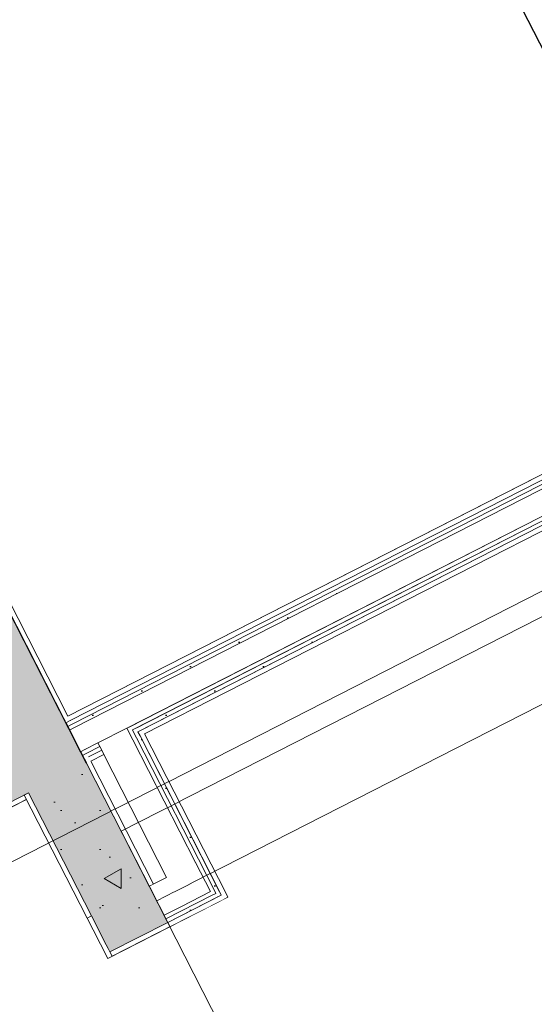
# Model space of a CAD drawing. Header units: metres. Extents: x 538891 to 1080079, y 6588829 to 13178720.
# Tile 700 of 1056: x 539912.47 to 539914.06, y 6589204.29 to 6589207.32. Entities that reach past the tile are written whole.
import ezdxf

# ---------------------------------------------------------------- set-up
doc = ezdxf.new("R2010")
doc.units = ezdxf.units.M
doc.header["$LTSCALE"] = 0.4
doc.header["$PDMODE"] = 1
doc.header["$PDSIZE"] = -2
for name, pattern in [('DASHED', [52.916667, 26.458333, -26.458333]), ('Hidden Line', [48.902778, 35.277778, -13.625]), ('openingline', [100, 62.5, -37.5]), ('Triple Dashed', [92.604163, 66.145831, -26.458332])]:
    doc.linetypes.add(name, pattern=pattern)
doc.layers.add('AR', color=7, linetype='Continuous')
pattern_1 = [(90, (0, 0), (-0.6235383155, 0), [0.060000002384, -0.30000001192]), (90, (-0.3118, 0.18), (-0.6235383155, 0), [0.060000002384, -0.30000001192]), (150, (0, 0), (0.31176915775, 0.54000002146), [0.060000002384, -0.30000001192]), (150, (2e-17, 0.36), (0.31176915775, 0.54000002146), [0.060000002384, -0.30000001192]), (-150, (4e-18, 0.06), (-0.31176915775, 0.54000002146), [0.060000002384, -0.30000001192]), (-150, (3e-17, 0.42), (-0.31176915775, 0.54000002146), [0.060000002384, -0.30000001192]), (90, (-0.06, 4e-18), (-0.1200000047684, 0), [1e-05, -0.299990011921]), (90, (-0.06, 0.12001), (-0.1200000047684, 0), [1e-05, -0.299990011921]), (135, (-0.06, 0.06), (0.0848528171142, 0.0848528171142), [1e-05, -0.239990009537]), (135, (-0.12365, 0.12365), (0.0848528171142, 0.0848528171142), [1e-05, -0.239990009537])]
pattern_2 = [(0, (0, 0), (0, 0.075), [1e-05, -0.07499])]

msp = doc.modelspace()

# ---------------------------------------------------------------- hatches: boundary and pattern name
at = {"layer": 'AR', "linetype": 'Continuous', "lineweight": 9, "true_color": 0x6a6a6a}
h = msp.add_hatch(dxfattribs=at)
h.set_pattern_fill('STRUCTURAL_CONCRETE_0001', color=251, style=0, pattern_type=2)
h.set_pattern_definition(pattern_1)
h.paths.add_polyline_path([(539912.8734, 6589204.6484), (539912.6953, 6589204.5575), (539912.7407, 6589204.4685), (539912.9189, 6589204.5594)])
h = msp.add_hatch(dxfattribs=at)
h.set_pattern_fill('STRUCTURAL_CONCRETE_0001', color=251, style=0, pattern_type=2)
h.set_pattern_definition(pattern_1)
h.paths.add_polyline_path([(539912.9189, 6589204.5594), (539912.7407, 6589204.4685), (539912.7464, 6589204.4573), (539912.9245, 6589204.5482)])
h = msp.add_hatch(dxfattribs=at)
h.set_pattern_fill('STRUCTURAL_CONCRETE_0001', color=251, style=0, pattern_type=2)
h.set_pattern_definition(pattern_1)
h.paths.add_polyline_path([(539912.9245, 6589204.5482), (539912.7464, 6589204.4573), (539912.7521, 6589204.4462), (539912.9302, 6589204.5371)])
h = msp.add_hatch(dxfattribs=at)
h.set_pattern_fill('STRUCTURAL_CONCRETE_0001', color=251, style=0, pattern_type=2)
h.set_pattern_definition(pattern_1)
h.paths.add_polyline_path([(539912.9302, 6589204.5371), (539912.7521, 6589204.4462), (539912.7589, 6589204.4328), (539912.937, 6589204.5237)])

# ---------------------------------------------------------------- linework, layer by layer
at = {"layer": 'AR', "color": 7, "linetype": 'Continuous', "lineweight": 9}
for p, q in [((539912.9245, 6589204.5482), (539912.9189, 6589204.5594)), ((539912.9302, 6589204.5371), (539912.9245, 6589204.5482)), ((539912.937, 6589204.5237), (539912.9302, 6589204.5371)), ((539912.7589, 6589204.4328), (539912.937, 6589204.5237)), ((539912.7407, 6589204.4685), (539912.7464, 6589204.4573)), ((539912.7464, 6589204.4573), (539912.7521, 6589204.4462)), ((539912.7521, 6589204.4462), (539912.7589, 6589204.4328))]:
    msp.add_line(p, q, dxfattribs=at)
at = {"layer": 'AR', "color": 9, "linetype": 'Continuous', "lineweight": 9, "true_color": 0xc9c5ab, "flags": 128}
for points in [[(539917.6844, 6589206.9468), (539914.9411, 6589205.5466), (539914.7184, 6589205.433), (539914.4616, 6589205.9362), (539912.8583, 6589205.1179), (539913.1152, 6589204.6147), (539912.7455, 6589204.426), (539912.4955, 6589204.9159), (539910.1797, 6589203.7339), (539910.4297, 6589203.244), (539909.2718, 6589202.653), (539903.6347, 6589213.6976), (539903.9019, 6589213.834), (539904.1519, 6589213.3441), (539907.1803, 6589214.8898), (539906.9302, 6589215.3797), (539909.6914, 6589216.7889), (539909.7005, 6589216.7711), (539912.0564, 6589217.9736)], [(539912.0564, 6589217.9736), (539909.313, 6589216.5734), (539909.4085, 6589216.3863), (539907.4178, 6589215.3703), (539912.6231, 6589205.1719), (539914.4267, 6589206.0924), (539914.6836, 6589205.5892), (539914.8706, 6589205.6847), (539914.932, 6589205.5644), (539917.6753, 6589206.9646)]]:
    msp.add_lwpolyline(points, dxfattribs=at)
at = {"layer": 'AR', "color": 7, "linetype": 'Continuous', "lineweight": 9, "flags": 128}
for points in [[(539917.6844, 6589206.9468), (539914.9411, 6589205.5466), (539914.7184, 6589205.433), (539914.4616, 6589205.9362), (539912.8583, 6589205.1179), (539913.1152, 6589204.6147), (539912.7455, 6589204.426), (539912.4955, 6589204.9159), (539910.1797, 6589203.7339), (539910.4297, 6589203.244), (539909.2718, 6589202.653), (539903.6347, 6589213.6976), (539903.9019, 6589213.834), (539904.1519, 6589213.3441), (539907.1803, 6589214.8898), (539906.9302, 6589215.3797), (539909.6914, 6589216.7889), (539909.7005, 6589216.7711), (539912.0564, 6589217.9736)], [(539912.0564, 6589217.9736), (539909.313, 6589216.5734), (539909.4085, 6589216.3863), (539907.4178, 6589215.3703), (539912.6231, 6589205.1719), (539914.4267, 6589206.0924), (539914.6836, 6589205.5892), (539914.8706, 6589205.6847), (539914.932, 6589205.5644), (539917.6753, 6589206.9646)]]:
    msp.add_lwpolyline(points, dxfattribs=at)
at = {"layer": 'AR', "color": 7, "linetype": 'Continuous', "lineweight": 5}
for p in [(539912.9302, 6589204.5371), (539912.7521, 6589204.4462)]:
    msp.add_point(p, dxfattribs=at)
at = {"layer": 'AR', "color": 252, "linetype": 'Continuous', "true_color": 0x848484}
for points in [[(539912.8734, 6589204.6484), (539912.6953, 6589204.5575), (539912.9189, 6589204.5594), (539912.7407, 6589204.4685)], [(539912.9189, 6589204.5594), (539912.7407, 6589204.4685), (539912.9245, 6589204.5482), (539912.7464, 6589204.4573)], [(539912.9245, 6589204.5482), (539912.7464, 6589204.4573), (539912.9302, 6589204.5371), (539912.7521, 6589204.4462)], [(539912.9302, 6589204.5371), (539912.7521, 6589204.4462), (539912.937, 6589204.5237), (539912.7589, 6589204.4328)]]:
    msp.add_solid(points, dxfattribs=at)

# ---------------------------------------------------------------- next in the draw order: wipeouts: each hides what was drawn before it
at = {"color": 255, "linetype": 'Continuous', "lineweight": 5}
for points in [[(539912.6097, 6589205.165), (539912.6165, 6589205.1517), (539912.6299, 6589205.1585), (539912.6231, 6589205.1719)], [(539912.8515, 6589205.1313), (539912.8381, 6589205.1244), (539912.845, 6589205.1111), (539912.8583, 6589205.1179)], [(539912.6734, 6589205.0403), (539912.6802, 6589205.027), (539912.6935, 6589205.0338), (539912.6867, 6589205.0472)], [(539910.7319, 6589204.0158), (539912.5089, 6589204.9227), (539912.502, 6589204.9361), (539910.7251, 6589204.0291)], [(539913.095, 6589204.6212), (539913.1152, 6589204.6147), (539913.1084, 6589204.628)]]:
    msp.add_wipeout(points, dxfattribs=at).dxf.layer = 'AR'

# ---------------------------------------------------------------- next in the draw order: hatches: boundary and pattern name
at = {"layer": 'AR', "linetype": 'Continuous', "lineweight": 9, "true_color": 0x6a6a6a}
h = msp.add_hatch(dxfattribs=at)
h.set_pattern_fill('STRUCTURAL_CONCRETE_0001', color=251, style=0, pattern_type=2)
h.set_pattern_definition(pattern_1)
h.paths.add_polyline_path([(539912.4111, 6589205.1142), (539910.6342, 6589204.2073), (539910.7251, 6589204.0291), (539912.502, 6589204.9361)])

# ---------------------------------------------------------------- next in the draw order: linework, layer by layer
at = {"layer": 'AR', "color": 152, "linetype": 'openingline', "lineweight": 25, "true_color": 0x295bde}
msp.add_line((539912.6222, 6589205.1405), (539912.6279, 6589205.1294), dxfattribs=at)
at = {"layer": 'AR', "color": 7, "linetype": 'Continuous', "lineweight": 9}
for p, q in [((539910.7251, 6589204.0291), (539912.502, 6589204.9361)), ((539910.7251, 6589204.0291), (539912.502, 6589204.9361)), ((539910.7319, 6589204.0158), (539912.5089, 6589204.9227)), ((539912.5089, 6589204.9227), (539912.502, 6589204.9361))]:
    msp.add_line(p, q, dxfattribs=at)
at = {"layer": 'AR', "color": 252, "linetype": 'Continuous', "true_color": 0x848484}
msp.add_solid([(539912.4111, 6589205.1142), (539910.6342, 6589204.2073), (539912.502, 6589204.9361), (539910.7251, 6589204.0291)], dxfattribs=at)

# ---------------------------------------------------------------- next in the draw order: wipeouts: each hides what was drawn before it
at = {"color": 255, "linetype": 'Continuous', "lineweight": 5}
for points in [[(539912.6231, 6589205.1719), (539908.5248, 6589213.2014), (539908.5114, 6589213.1946), (539912.6097, 6589205.165)], [(539914.4547, 6589205.9496), (539912.8515, 6589205.1313), (539912.8583, 6589205.1179), (539914.4616, 6589205.9362)], [(539912.6677, 6589205.0515), (539912.6734, 6589205.0403), (539912.6867, 6589205.0472), (539912.681, 6589205.0583)], [(539913.0782, 6589204.6267), (539913.095, 6589204.6212), (539913.0893, 6589204.6323)]]:
    msp.add_wipeout(points, dxfattribs=at).dxf.layer = 'AR'

# ---------------------------------------------------------------- next in the draw order: hatches: boundary and pattern name
at = {"layer": 'AR', "linetype": 'Continuous', "lineweight": 9, "true_color": 0x6a6a6a}
h = msp.add_hatch(dxfattribs=at)
h.set_pattern_fill('STRUCTURAL_CONCRETE_0001', color=251, style=0, pattern_type=2)
h.set_pattern_definition(pattern_1)
h.paths.add_polyline_path([(539912.6802, 6589205.027), (539908.5114, 6589213.1946), (539908.3333, 6589213.1037), (539912.502, 6589204.9361)])
at = {"layer": 'AR', "linetype": 'Continuous', "lineweight": 25, "true_color": 0x848484}
h = msp.add_hatch(dxfattribs=at)
h.set_pattern_fill('GYPSUM_0001', color=252, style=0, pattern_type=2)
h.set_pattern_definition(pattern_2)
h.paths.add_polyline_path([(539913.0782, 6589204.6267), (539913.095, 6589204.6212), (539913.0893, 6589204.6323)])

# ---------------------------------------------------------------- next in the draw order: linework, layer by layer
at = {"layer": 'AR', "color": 7, "linetype": 'Continuous', "lineweight": 9}
for p, q in [((539912.6165, 6589205.1517), (539908.5114, 6589213.1946)), ((539912.6231, 6589205.1719), (539908.5248, 6589213.2014)), ((539912.6734, 6589205.0403), (539912.6677, 6589205.0515)), ((539912.6802, 6589205.027), (539912.6734, 6589205.0403))]:
    msp.add_line(p, q, dxfattribs=at)
at = {"layer": 'AR', "color": 152, "linetype": 'openingline', "lineweight": 25, "true_color": 0x295bde}
for p, q in [((539912.6802, 6589205.027), (539908.5114, 6589213.1946)), ((539912.6165, 6589205.1517), (539912.6222, 6589205.1405)), ((539912.6279, 6589205.1294), (539912.662, 6589205.0626)), ((539912.662, 6589205.0626), (539912.6677, 6589205.0515))]:
    msp.add_line(p, q, dxfattribs=at)
at = {"layer": 'AR', "color": 7, "linetype": 'Continuous', "lineweight": 5}
msp.add_point((539912.6165, 6589205.1517), dxfattribs=at)
at = {"layer": 'AR', "color": 252, "linetype": 'Continuous', "true_color": 0x848484}
msp.add_solid([(539912.6802, 6589205.027), (539908.5114, 6589213.1946), (539912.502, 6589204.9361), (539908.3333, 6589213.1037)], dxfattribs=at)

# ---------------------------------------------------------------- next in the draw order: wipeouts: each hides what was drawn before it
at = {"color": 255, "linetype": 'Continuous', "lineweight": 5}
msp.add_wipeout([(539912.8325, 6589205.1356), (539912.8213, 6589205.1299), (539912.827, 6589205.1188), (539912.8381, 6589205.1244)], dxfattribs=at).dxf.layer = 'AR'

# ---------------------------------------------------------------- next in the draw order: hatches: boundary and pattern name
at = {"layer": 'AR', "linetype": 'Continuous', "lineweight": 25, "true_color": 0x848484}
h = msp.add_hatch(dxfattribs=at)
h.set_pattern_fill('GYPSUM_0001', color=252, style=0, pattern_type=2)
h.set_pattern_definition(pattern_2)
h.paths.add_polyline_path([(539912.8325, 6589205.1356), (539912.8213, 6589205.1299), (539912.827, 6589205.1188), (539912.8381, 6589205.1244)])

# ---------------------------------------------------------------- next in the draw order: wipeouts: each hides what was drawn before it
at = {"color": 255, "linetype": 'Continuous', "lineweight": 5}
for points in [[(539912.662, 6589205.0626), (539912.6677, 6589205.0515), (539912.681, 6589205.0583), (539912.6754, 6589205.0694)], [(539912.8867, 6589204.6553), (539912.6935, 6589205.0338), (539912.6802, 6589205.027), (539912.8734, 6589204.6484)], [(539913.0614, 6589204.6321), (539913.0782, 6589204.6267), (539913.0725, 6589204.6378)]]:
    msp.add_wipeout(points, dxfattribs=at).dxf.layer = 'AR'

# ---------------------------------------------------------------- next in the draw order: hatches: boundary and pattern name
at = {"layer": 'AR', "linetype": 'Continuous', "lineweight": 25, "true_color": 0x848484}
h = msp.add_hatch(dxfattribs=at)
h.set_pattern_fill('GYPSUM_0001', color=252, style=0, pattern_type=2)
h.set_pattern_definition(pattern_2)
h.paths.add_polyline_path([(539912.662, 6589205.0626), (539912.6677, 6589205.0515), (539912.681, 6589205.0583), (539912.6754, 6589205.0694)])
h = msp.add_hatch(dxfattribs=at)
h.set_pattern_fill('GYPSUM_0001', color=252, style=0, pattern_type=2)
h.set_pattern_definition(pattern_2)
h.paths.add_polyline_path([(539913.0614, 6589204.6321), (539913.0782, 6589204.6267), (539913.0725, 6589204.6378)])

# ---------------------------------------------------------------- next in the draw order: linework, layer by layer
at = {"layer": 'AR', "color": 7, "linetype": 'Continuous', "lineweight": 9}
for p in [(539912.8867, 6589204.6553), (539912.9189, 6589204.5594)]:
    msp.add_line(p, (539912.8734, 6589204.6484), dxfattribs=at)

# ---------------------------------------------------------------- next in the draw order: wipeouts: each hides what was drawn before it
at = {"color": 255, "linetype": 'Continuous', "lineweight": 5}
for points in [[(539914.4624, 6589205.9675), (539912.8325, 6589205.1356), (539912.8381, 6589205.1244), (539914.4668, 6589205.9557), (539914.4674, 6589205.9578)], [(539912.4887, 6589204.9292), (539912.6819, 6589204.5507), (539912.6953, 6589204.5575), (539912.502, 6589204.9361)]]:
    msp.add_wipeout(points, dxfattribs=at).dxf.layer = 'AR'

# ---------------------------------------------------------------- next in the draw order: hatches: boundary and pattern name
at = {"layer": 'AR', "linetype": 'Continuous', "lineweight": 25, "true_color": 0x848484}
h = msp.add_hatch(dxfattribs=at)
h.set_pattern_fill('GYPSUM_0001', color=252, style=0, pattern_type=2)
h.set_pattern_definition(pattern_2)
h.paths.add_polyline_path([(539914.4624, 6589205.9675), (539912.8325, 6589205.1356), (539912.8381, 6589205.1244), (539914.4668, 6589205.9557), (539914.4674, 6589205.9578)])
at = {"layer": 'AR', "linetype": 'Continuous', "lineweight": 9, "true_color": 0x6a6a6a}
h = msp.add_hatch(dxfattribs=at)
h.set_pattern_fill('STRUCTURAL_CONCRETE_0001', color=251, style=0, pattern_type=2)
h.set_pattern_definition(pattern_1)
h.paths.add_polyline_path([(539912.8734, 6589204.6484), (539912.6802, 6589205.027), (539912.502, 6589204.9361), (539912.6953, 6589204.5575)])

# ---------------------------------------------------------------- next in the draw order: linework, layer by layer
at = {"layer": 'AR', "color": 7, "linetype": 'Continuous', "lineweight": 9}
for p, q in [((539912.8734, 6589204.6484), (539912.6802, 6589205.027)), ((539912.8734, 6589204.6484), (539912.6802, 6589205.027)), ((539912.8867, 6589204.6553), (539912.6935, 6589205.0338)), ((539912.502, 6589204.9361), (539912.4887, 6589204.9292)), ((539912.4887, 6589204.9292), (539912.6819, 6589204.5507)), ((539912.502, 6589204.9361), (539912.6953, 6589204.5575)), ((539912.502, 6589204.9361), (539912.6953, 6589204.5575)), ((539912.6953, 6589204.5575), (539912.6819, 6589204.5507)), ((539912.6953, 6589204.5575), (539912.7407, 6589204.4685))]:
    msp.add_line(p, q, dxfattribs=at)
at = {"layer": 'AR', "color": 252, "linetype": 'Continuous', "true_color": 0x848484}
msp.add_solid([(539912.8734, 6589204.6484), (539912.6802, 6589205.027), (539912.6953, 6589204.5575), (539912.502, 6589204.9361)], dxfattribs=at)

# ---------------------------------------------------------------- next in the draw order: wipeouts: each hides what was drawn before it
at = {"color": 255, "linetype": 'Continuous', "lineweight": 5}
for points in [[(539912.6279, 6589205.1294), (539912.662, 6589205.0626), (539912.6754, 6589205.0694), (539912.6413, 6589205.1362)], [(539912.9268, 6589204.6757), (539913.0614, 6589204.6321), (539913.0159, 6589204.7212)]]:
    msp.add_wipeout(points, dxfattribs=at).dxf.layer = 'AR'

# ---------------------------------------------------------------- next in the draw order: wipeouts: each hides what was drawn before it
for points in [[(539912.6222, 6589205.1405), (539912.6279, 6589205.1294), (539912.6413, 6589205.1362), (539912.6356, 6589205.1474)], [(539912.8156, 6589205.141), (539912.8045, 6589205.1354), (539912.8102, 6589205.1242), (539912.8213, 6589205.1299)], [(539912.7268, 6589205.0676), (539912.6867, 6589205.0472), (539912.6935, 6589205.0338), (539912.7336, 6589205.0543)], [(539912.9436, 6589204.5439), (539912.7521, 6589204.4462), (539912.7589, 6589204.4328), (539912.9504, 6589204.5306)]]:
    msp.add_wipeout(points, dxfattribs=at).dxf.layer = 'AR'

# ---------------------------------------------------------------- next in the draw order: hatches: boundary and pattern name
at = {"layer": 'AR', "linetype": 'Continuous', "lineweight": 25, "true_color": 0x848484}
h = msp.add_hatch(dxfattribs=at)
h.set_pattern_fill('GYPSUM_0001', color=252, style=0, pattern_type=2)
h.set_pattern_definition(pattern_2)
h.paths.add_polyline_path([(539912.6222, 6589205.1405), (539912.6279, 6589205.1294), (539912.6413, 6589205.1362), (539912.6356, 6589205.1474)])
h = msp.add_hatch(dxfattribs=at)
h.set_pattern_fill('GYPSUM_0001', color=252, style=0, pattern_type=2)
h.set_pattern_definition(pattern_2)
h.paths.add_polyline_path([(539912.8156, 6589205.141), (539912.8045, 6589205.1354), (539912.8102, 6589205.1242), (539912.8213, 6589205.1299)])

# ---------------------------------------------------------------- next in the draw order: linework, layer by layer
at = {"layer": 'AR', "color": 7, "linetype": 'Continuous', "lineweight": 9}
for p, q in [((539912.6953, 6589204.5575), (539912.7407, 6589204.4685)), ((539912.7407, 6589204.4685), (539912.6953, 6589204.5575)), ((539912.7521, 6589204.4462), (539912.9302, 6589204.5371)), ((539912.9302, 6589204.5371), (539912.7521, 6589204.4462)), ((539912.7589, 6589204.4328), (539912.9504, 6589204.5306)), ((539912.9504, 6589204.5306), (539912.9436, 6589204.5439)), ((539912.7407, 6589204.4685), (539912.7464, 6589204.4573)), ((539912.7464, 6589204.4573), (539912.7407, 6589204.4685)), ((539912.7464, 6589204.4573), (539912.7521, 6589204.4462)), ((539912.7521, 6589204.4462), (539912.7464, 6589204.4573)), ((539912.7521, 6589204.4462), (539912.7589, 6589204.4328)), ((539912.7589, 6589204.4328), (539912.7521, 6589204.4462))]:
    msp.add_line(p, q, dxfattribs=at)
at = {"layer": 'AR', "color": 7, "linetype": 'Continuous', "lineweight": 5}
for p in [(539912.9302, 6589204.5371), (539912.7521, 6589204.4462), (539912.7521, 6589204.4462)]:
    msp.add_point(p, dxfattribs=at)

# ---------------------------------------------------------------- next in the draw order: wipeouts: each hides what was drawn before it
at = {"color": 255, "linetype": 'Continuous', "lineweight": 5}
msp.add_wipeout([(539912.7211, 6589205.0788), (539912.681, 6589205.0583), (539912.6867, 6589205.0472), (539912.7268, 6589205.0676)], dxfattribs=at).dxf.layer = 'AR'

# ---------------------------------------------------------------- next in the draw order: hatches: boundary and pattern name
at = {"layer": 'AR', "linetype": 'Continuous', "lineweight": 25, "true_color": 0x848484}
h = msp.add_hatch(dxfattribs=at)
h.set_pattern_fill('GYPSUM_0001', color=252, style=0, pattern_type=2)
h.set_pattern_definition(pattern_2)
h.paths.add_polyline_path([(539912.7211, 6589205.0788), (539912.681, 6589205.0583), (539912.6867, 6589205.0472), (539912.7268, 6589205.0676)])

# ---------------------------------------------------------------- next in the draw order: wipeouts: each hides what was drawn before it
at = {"color": 255, "linetype": 'Continuous', "lineweight": 5}
for points in [[(539914.4679, 6589205.9843), (539912.8156, 6589205.141), (539912.8213, 6589205.1299), (539914.4712, 6589205.972), (539914.4722, 6589205.9758)], [(539912.6165, 6589205.1517), (539912.6222, 6589205.1405), (539912.6356, 6589205.1474), (539912.6299, 6589205.1585)], [(539913.095, 6589204.6212), (539912.9302, 6589204.5371), (539912.937, 6589204.5237), (539913.1018, 6589204.6078)]]:
    msp.add_wipeout(points, dxfattribs=at).dxf.layer = 'AR'

# ---------------------------------------------------------------- next in the draw order: hatches: boundary and pattern name
at = {"layer": 'AR', "linetype": 'Continuous', "lineweight": 25, "true_color": 0x848484}
h = msp.add_hatch(dxfattribs=at)
h.set_pattern_fill('GYPSUM_0001', color=252, style=0, pattern_type=2)
h.set_pattern_definition(pattern_2)
h.paths.add_polyline_path([(539914.4679, 6589205.9843), (539912.8156, 6589205.141), (539912.8213, 6589205.1299), (539914.4712, 6589205.972), (539914.4722, 6589205.9758)])
h = msp.add_hatch(dxfattribs=at)
h.set_pattern_fill('GYPSUM_0001', color=252, style=0, pattern_type=2)
h.set_pattern_definition(pattern_2)
h.paths.add_polyline_path([(539912.6165, 6589205.1517), (539912.6222, 6589205.1405), (539912.6356, 6589205.1474), (539912.6299, 6589205.1585)])

# ---------------------------------------------------------------- next in the draw order: wipeouts: each hides what was drawn before it
at = {"color": 255, "linetype": 'Continuous', "lineweight": 5}
for points in [[(539912.7154, 6589205.0899), (539912.6754, 6589205.0694), (539912.681, 6589205.0583), (539912.7211, 6589205.0788)], [(539913.1018, 6589204.6078), (539913.1152, 6589204.6147), (539913.095, 6589204.6212)]]:
    msp.add_wipeout(points, dxfattribs=at).dxf.layer = 'AR'

# ---------------------------------------------------------------- next in the draw order: hatches: boundary and pattern name
at = {"layer": 'AR', "linetype": 'Continuous', "lineweight": 25, "true_color": 0x848484}
h = msp.add_hatch(dxfattribs=at)
h.set_pattern_fill('GYPSUM_0001', color=252, style=0, pattern_type=2)
h.set_pattern_definition(pattern_2)
h.paths.add_polyline_path([(539912.7154, 6589205.0899), (539912.6754, 6589205.0694), (539912.681, 6589205.0583), (539912.7211, 6589205.0788)])

# ---------------------------------------------------------------- next in the draw order: linework, layer by layer
at = {"layer": 'AR', "color": 7, "linetype": 'Continuous', "lineweight": 9}
msp.add_line((539912.6935, 6589205.0338), (539912.7336, 6589205.0543), dxfattribs=at)
at = {"layer": 'AR', "color": 7, "linetype": 'Continuous', "lineweight": 5}
msp.add_point((539912.6677, 6589205.0515), dxfattribs=at)

# ---------------------------------------------------------------- next in the draw order: wipeouts: each hides what was drawn before it
at = {"color": 255, "linetype": 'Continuous', "lineweight": 5}
for points in [[(539914.5158, 6589206.1379), (539912.6231, 6589205.1719), (539912.6299, 6589205.1585), (539914.5105, 6589206.1184)], [(539913.0782, 6589204.6267), (539912.9245, 6589204.5482), (539912.9302, 6589204.5371), (539913.0839, 6589204.6155)]]:
    msp.add_wipeout(points, dxfattribs=at).dxf.layer = 'AR'

# ---------------------------------------------------------------- next in the draw order: hatches: boundary and pattern name
at = {"layer": 'AR', "linetype": 'Continuous', "lineweight": 25, "true_color": 0x848484}
h = msp.add_hatch(dxfattribs=at)
h.set_pattern_fill('GYPSUM_0001', color=252, style=0, pattern_type=2)
h.set_pattern_definition(pattern_2)
h.paths.add_polyline_path([(539913.0782, 6589204.6267), (539912.9245, 6589204.5482), (539912.9302, 6589204.5371), (539913.0839, 6589204.6155)])

# ---------------------------------------------------------------- next in the draw order: wipeouts: each hides what was drawn before it
at = {"color": 255, "linetype": 'Continuous', "lineweight": 5}
msp.add_wipeout([(539914.5105, 6589206.1184), (539912.6299, 6589205.1585), (539912.6356, 6589205.1474), (539914.5062, 6589206.1021)], dxfattribs=at).dxf.layer = 'AR'

# ---------------------------------------------------------------- next in the draw order: hatches: boundary and pattern name
at = {"layer": 'AR', "linetype": 'Continuous', "lineweight": 25, "true_color": 0x848484}
h = msp.add_hatch(dxfattribs=at)
h.set_pattern_fill('GYPSUM_0001', color=252, style=0, pattern_type=2)
h.set_pattern_definition(pattern_2)
h.paths.add_polyline_path([(539914.5105, 6589206.1184), (539912.6299, 6589205.1585), (539912.6356, 6589205.1474), (539914.5062, 6589206.1021)])

# ---------------------------------------------------------------- next in the draw order: linework, layer by layer
at = {"layer": 'AR', "color": 7, "linetype": 'Continuous', "lineweight": 5}
msp.add_point((539912.6165, 6589205.1517), dxfattribs=at)

# ---------------------------------------------------------------- next in the draw order: wipeouts: each hides what was drawn before it
at = {"color": 255, "linetype": 'Continuous', "lineweight": 5}
msp.add_wipeout([(539913.0839, 6589204.6155), (539913.095, 6589204.6212), (539913.0782, 6589204.6267)], dxfattribs=at).dxf.layer = 'AR'

# ---------------------------------------------------------------- next in the draw order: hatches: boundary and pattern name
at = {"layer": 'AR', "linetype": 'Continuous', "lineweight": 25, "true_color": 0x848484}
h = msp.add_hatch(dxfattribs=at)
h.set_pattern_fill('GYPSUM_0001', color=252, style=0, pattern_type=2)
h.set_pattern_definition(pattern_2)
h.paths.add_polyline_path([(539913.0839, 6589204.6155), (539913.095, 6589204.6212), (539913.0782, 6589204.6267)])

# ---------------------------------------------------------------- next in the draw order: linework, layer by layer
at = {"layer": 'AR', "color": 7, "linetype": 'Continuous', "lineweight": 9}
msp.add_line((539913.1152, 6589204.6147), (539913.1084, 6589204.628), dxfattribs=at)

# ---------------------------------------------------------------- next in the draw order: wipeouts: each hides what was drawn before it
at = {"color": 255, "linetype": 'Continuous', "lineweight": 5}
msp.add_wipeout([(539914.5062, 6589206.1021), (539912.6356, 6589205.1474), (539912.6413, 6589205.1362), (539914.5018, 6589206.0859)], dxfattribs=at).dxf.layer = 'AR'

# ---------------------------------------------------------------- next in the draw order: hatches: boundary and pattern name
at = {"layer": 'AR', "linetype": 'Continuous', "lineweight": 25, "true_color": 0x848484}
h = msp.add_hatch(dxfattribs=at)
h.set_pattern_fill('GYPSUM_0001', color=252, style=0, pattern_type=2)
h.set_pattern_definition(pattern_2)
h.paths.add_polyline_path([(539914.5062, 6589206.1021), (539912.6356, 6589205.1474), (539912.6413, 6589205.1362), (539914.5018, 6589206.0859)])

# ---------------------------------------------------------------- next in the draw order: linework, layer by layer
at = {"layer": 'AR', "color": 152, "linetype": 'openingline', "lineweight": 25, "true_color": 0x295bde}
msp.add_line((539912.6165, 6589205.1517), (539912.6222, 6589205.1405), dxfattribs=at)
at = {"layer": 'AR', "color": 7, "linetype": 'Continuous', "lineweight": 5}
msp.add_point((539912.6222, 6589205.1405), dxfattribs=at)

# ---------------------------------------------------------------- next in the draw order: wipeouts: each hides what was drawn before it
at = {"color": 255, "linetype": 'Continuous', "lineweight": 5}
msp.add_wipeout([(539913.0614, 6589204.6321), (539912.9189, 6589204.5594), (539912.9245, 6589204.5482), (539913.067, 6589204.621)], dxfattribs=at).dxf.layer = 'AR'

# ---------------------------------------------------------------- next in the draw order: hatches: boundary and pattern name
at = {"layer": 'AR', "linetype": 'Continuous', "lineweight": 25, "true_color": 0x848484}
h = msp.add_hatch(dxfattribs=at)
h.set_pattern_fill('GYPSUM_0001', color=252, style=0, pattern_type=2)
h.set_pattern_definition(pattern_2)
h.paths.add_polyline_path([(539913.0614, 6589204.6321), (539912.9189, 6589204.5594), (539912.9245, 6589204.5482), (539913.067, 6589204.621)])

# ---------------------------------------------------------------- next in the draw order: linework, layer by layer
at = {"layer": 'AR', "color": 7, "linetype": 'Continuous', "lineweight": 9}
msp.add_line((539912.937, 6589204.5237), (539912.9302, 6589204.5371), dxfattribs=at)
at = {"layer": 'AR', "color": 7, "linetype": 'Continuous', "lineweight": 5}
msp.add_point((539912.9302, 6589204.5371), dxfattribs=at)

# ---------------------------------------------------------------- next in the draw order: wipeouts: each hides what was drawn before it
at = {"color": 255, "linetype": 'Continuous', "lineweight": 5}
msp.add_wipeout([(539912.6754, 6589205.0694), (539914.4756, 6589205.9883), (539914.5018, 6589206.0859), (539912.6413, 6589205.1362)], dxfattribs=at).dxf.layer = 'AR'

# ---------------------------------------------------------------- next in the draw order: linework, layer by layer
at = {"layer": 'AR', "color": 8, "linetype": 'DASHED', "lineweight": 25, "true_color": 0x808080}
msp.add_line((539909.4017, 6589216.3997), (539914.8365, 6589205.7515), dxfattribs=at)
at = {"layer": 'AR', "color": 7, "linetype": 'Continuous', "lineweight": 9}
for p, q in [((539914.5158, 6589206.1379), (539912.6231, 6589205.1719)), ((539914.5105, 6589206.1184), (539912.6299, 6589205.1585)), ((539914.5105, 6589206.1184), (539912.6299, 6589205.1585)), ((539914.5062, 6589206.1021), (539912.6356, 6589205.1474)), ((539914.5018, 6589206.0859), (539912.6413, 6589205.1362)), ((539912.8045, 6589205.1354), (539914.4756, 6589205.9883)), ((539912.8213, 6589205.1299), (539914.4712, 6589205.972)), ((539912.8381, 6589205.1244), (539914.4668, 6589205.9557)), ((539912.8381, 6589205.1244), (539914.4668, 6589205.9557)), ((539912.8583, 6589205.1179), (539914.4616, 6589205.9362)), ((539912.6299, 6589205.1585), (539912.6165, 6589205.1517)), ((539912.6356, 6589205.1474), (539912.6222, 6589205.1405)), ((539912.6413, 6589205.1362), (539912.6279, 6589205.1294)), ((539912.8045, 6589205.1354), (539912.7154, 6589205.0899)), ((539912.8102, 6589205.1242), (539912.8045, 6589205.1354)), ((539912.827, 6589205.1188), (539912.8213, 6589205.1299)), ((539912.6754, 6589205.0694), (539912.7154, 6589205.0899)), ((539912.681, 6589205.0583), (539912.7211, 6589205.0788)), ((539912.7154, 6589205.0899), (539912.7211, 6589205.0788)), ((539912.7211, 6589205.0788), (539912.7268, 6589205.0676)), ((539912.662, 6589205.0626), (539912.6754, 6589205.0694)), ((539912.6677, 6589205.0515), (539912.681, 6589205.0583)), ((539912.6867, 6589205.0472), (539912.7268, 6589205.0676)), ((539912.6867, 6589205.0472), (539912.7268, 6589205.0676)), ((539912.7268, 6589205.0676), (539912.7336, 6589205.0543))]:
    msp.add_line(p, q, dxfattribs=at)
at = {"layer": 'AR', "color": 152, "linetype": 'openingline', "lineweight": 25, "true_color": 0x295bde}
for p, q in [((539912.6222, 6589205.1405), (539912.6279, 6589205.1294)), ((539912.6279, 6589205.1294), (539912.662, 6589205.0626)), ((539912.662, 6589205.0626), (539912.6677, 6589205.0515))]:
    msp.add_line(p, q, dxfattribs=at)
at = {"layer": 'AR', "color": 7, "linetype": 'Continuous', "lineweight": 5}
for p in [(539912.6279, 6589205.1294), (539912.8381, 6589205.1244), (539912.662, 6589205.0626), (539912.7268, 6589205.0676)]:
    msp.add_point(p, dxfattribs=at)

# ---------------------------------------------------------------- next in the draw order: wipeouts: each hides what was drawn before it
at = {"color": 255, "linetype": 'Continuous', "lineweight": 5}
for points in [[(539912.9268, 6589204.6757), (539912.8734, 6589204.6484), (539912.9189, 6589204.5594), (539912.9723, 6589204.5867)], [(539913.067, 6589204.621), (539913.0782, 6589204.6267), (539913.0614, 6589204.6321)]]:
    msp.add_wipeout(points, dxfattribs=at).dxf.layer = 'AR'

# ---------------------------------------------------------------- next in the draw order: hatches: boundary and pattern name
at = {"layer": 'AR', "linetype": 'Continuous', "lineweight": 25, "true_color": 0x848484}
h = msp.add_hatch(dxfattribs=at)
h.set_pattern_fill('GYPSUM_0001', color=252, style=0, pattern_type=2)
h.set_pattern_definition(pattern_2)
h.paths.add_polyline_path([(539913.067, 6589204.621), (539913.0782, 6589204.6267), (539913.0614, 6589204.6321)])

# ---------------------------------------------------------------- next in the draw order: linework, layer by layer
at = {"layer": 'AR', "color": 7, "linetype": 'Continuous', "lineweight": 9}
for p, q in [((539913.0839, 6589204.6155), (539913.095, 6589204.6212)), ((539913.095, 6589204.6212), (539913.0893, 6589204.6323)), ((539912.9245, 6589204.5482), (539912.9189, 6589204.5594)), ((539912.9302, 6589204.5371), (539912.9245, 6589204.5482))]:
    msp.add_line(p, q, dxfattribs=at)

# ---------------------------------------------------------------- next in the draw order: wipeouts: each hides what was drawn before it
at = {"color": 255, "linetype": 'Continuous', "lineweight": 5}
msp.add_wipeout([(539912.8159, 6589205.1131), (539912.7268, 6589205.0676), (539912.7336, 6589205.0543), (539912.8227, 6589205.0997)], dxfattribs=at).dxf.layer = 'AR'

# ---------------------------------------------------------------- next in the draw order: wipeouts: each hides what was drawn before it
for points in [[(539912.827, 6589205.1188), (539912.8159, 6589205.1131), (539912.8227, 6589205.0997), (539912.8338, 6589205.1054)], [(539912.9723, 6589204.5867), (539913.0614, 6589204.6321), (539912.9268, 6589204.6757)]]:
    msp.add_wipeout(points, dxfattribs=at).dxf.layer = 'AR'

# ---------------------------------------------------------------- next in the draw order: hatches: boundary and pattern name
at = {"layer": 'AR', "linetype": 'Continuous', "lineweight": 25, "true_color": 0x848484}
h = msp.add_hatch(dxfattribs=at)
h.set_pattern_fill('GYPSUM_0001', color=252, style=0, pattern_type=2)
h.set_pattern_definition(pattern_2)
h.paths.add_polyline_path([(539912.827, 6589205.1188), (539912.8159, 6589205.1131), (539912.8227, 6589205.0997), (539912.8338, 6589205.1054)])

# ---------------------------------------------------------------- next in the draw order: linework, layer by layer
at = {"layer": 'AR', "color": 7, "linetype": 'Continuous', "lineweight": 9}
for p, q in [((539913.0614, 6589204.6321), (539913.0159, 6589204.7212)), ((539912.9268, 6589204.6757), (539912.8734, 6589204.6484)), ((539912.9189, 6589204.5594), (539912.8734, 6589204.6484)), ((539912.9245, 6589204.5482), (539913.067, 6589204.621)), ((539912.9302, 6589204.5371), (539913.095, 6589204.6212)), ((539912.9302, 6589204.5371), (539913.0839, 6589204.6155)), ((539912.9723, 6589204.5867), (539913.0614, 6589204.6321)), ((539913.067, 6589204.621), (539913.0782, 6589204.6267)), ((539912.7589, 6589204.4328), (539913.1152, 6589204.6147)), ((539912.9189, 6589204.5594), (539912.9723, 6589204.5867))]:
    msp.add_line(p, q, dxfattribs=at)

# ---------------------------------------------------------------- next in the draw order: wipeouts: each hides what was drawn before it
at = {"color": 255, "linetype": 'Continuous', "lineweight": 5}
msp.add_wipeout([(539912.8381, 6589205.1244), (539912.827, 6589205.1188), (539912.8338, 6589205.1054), (539912.845, 6589205.1111)], dxfattribs=at).dxf.layer = 'AR'

# ---------------------------------------------------------------- next in the draw order: hatches: boundary and pattern name
at = {"layer": 'AR', "linetype": 'Continuous', "lineweight": 25, "true_color": 0x848484}
h = msp.add_hatch(dxfattribs=at)
h.set_pattern_fill('GYPSUM_0001', color=252, style=0, pattern_type=2)
h.set_pattern_definition(pattern_2)
h.paths.add_polyline_path([(539912.8381, 6589205.1244), (539912.827, 6589205.1188), (539912.8338, 6589205.1054), (539912.845, 6589205.1111)])

# ---------------------------------------------------------------- next in the draw order: wipeouts: each hides what was drawn before it
at = {"color": 255, "linetype": 'Continuous', "lineweight": 5}
for points in [[(539912.8102, 6589205.1242), (539912.7211, 6589205.0788), (539912.7268, 6589205.0676), (539912.8159, 6589205.1131)], [(539913.1084, 6589204.628), (539912.8583, 6589205.1179), (539912.845, 6589205.1111), (539913.095, 6589204.6212)]]:
    msp.add_wipeout(points, dxfattribs=at).dxf.layer = 'AR'

# ---------------------------------------------------------------- next in the draw order: wipeouts: each hides what was drawn before it
msp.add_wipeout([(539912.8213, 6589205.1299), (539912.8102, 6589205.1242), (539912.8159, 6589205.1131), (539912.827, 6589205.1188)], dxfattribs=at).dxf.layer = 'AR'

# ---------------------------------------------------------------- next in the draw order: hatches: boundary and pattern name
at = {"layer": 'AR', "linetype": 'Continuous', "lineweight": 25, "true_color": 0x848484}
h = msp.add_hatch(dxfattribs=at)
h.set_pattern_fill('GYPSUM_0001', color=252, style=0, pattern_type=2)
h.set_pattern_definition(pattern_2)
h.paths.add_polyline_path([(539912.8213, 6589205.1299), (539912.8102, 6589205.1242), (539912.8159, 6589205.1131), (539912.827, 6589205.1188)])

# ---------------------------------------------------------------- next in the draw order: wipeouts: each hides what was drawn before it
at = {"color": 255, "linetype": 'Continuous', "lineweight": 5}
for points in [[(539912.8045, 6589205.1354), (539912.7154, 6589205.0899), (539912.7211, 6589205.0788), (539912.8102, 6589205.1242)], [(539913.0893, 6589204.6323), (539912.845, 6589205.1111), (539912.8338, 6589205.1054), (539913.0782, 6589204.6267)]]:
    msp.add_wipeout(points, dxfattribs=at).dxf.layer = 'AR'

# ---------------------------------------------------------------- next in the draw order: hatches: boundary and pattern name
at = {"layer": 'AR', "linetype": 'Continuous', "lineweight": 25, "true_color": 0x848484}
h = msp.add_hatch(dxfattribs=at)
h.set_pattern_fill('GYPSUM_0001', color=252, style=0, pattern_type=2)
h.set_pattern_definition(pattern_2)
h.paths.add_polyline_path([(539913.0893, 6589204.6323), (539912.845, 6589205.1111), (539912.8338, 6589205.1054), (539913.0782, 6589204.6267)])

# ---------------------------------------------------------------- next in the draw order: linework, layer by layer
at = {"layer": 'AR', "color": 7, "linetype": 'Continuous', "lineweight": 9}
for p, q in [((539912.8102, 6589205.1242), (539912.8045, 6589205.1354)), ((539913.095, 6589204.6212), (539913.0893, 6589204.6323))]:
    msp.add_line(p, q, dxfattribs=at)
at = {"layer": 'AR', "color": 7, "linetype": 'Continuous', "lineweight": 5}
msp.add_point((539912.8381, 6589205.1244), dxfattribs=at)

# ---------------------------------------------------------------- next in the draw order: wipeouts: each hides what was drawn before it
at = {"color": 255, "linetype": 'Continuous', "lineweight": 5}
msp.add_wipeout([(539913.0725, 6589204.6378), (539912.8338, 6589205.1054), (539912.8227, 6589205.0997), (539913.0614, 6589204.6321)], dxfattribs=at).dxf.layer = 'AR'

# ---------------------------------------------------------------- next in the draw order: hatches: boundary and pattern name
at = {"layer": 'AR', "linetype": 'Continuous', "lineweight": 25, "true_color": 0x848484}
h = msp.add_hatch(dxfattribs=at)
h.set_pattern_fill('GYPSUM_0001', color=252, style=0, pattern_type=2)
h.set_pattern_definition(pattern_2)
h.paths.add_polyline_path([(539913.0725, 6589204.6378), (539912.8338, 6589205.1054), (539912.8227, 6589205.0997), (539913.0614, 6589204.6321)])

# ---------------------------------------------------------------- next in the draw order: linework, layer by layer
at = {"layer": 'AR', "color": 7, "linetype": 'Continuous', "lineweight": 9}
for p, q in [((539912.827, 6589205.1188), (539912.8213, 6589205.1299)), ((539913.0782, 6589204.6267), (539913.0725, 6589204.6378))]:
    msp.add_line(p, q, dxfattribs=at)
at = {"layer": 'AR', "color": 7, "linetype": 'Continuous', "lineweight": 5}
msp.add_point((539912.827, 6589205.1188), dxfattribs=at)

# ---------------------------------------------------------------- next in the draw order: wipeouts: each hides what was drawn before it
at = {"color": 255, "linetype": 'Continuous', "lineweight": 5}
msp.add_wipeout([(539913.0159, 6589204.7212), (539912.8227, 6589205.0997), (539912.7336, 6589205.0543), (539912.9268, 6589204.6757)], dxfattribs=at).dxf.layer = 'AR'

# ---------------------------------------------------------------- next in the draw order: linework, layer by layer
at = {"layer": 'AR', "color": 251, "linetype": 'Triple Dashed', "lineweight": 9, "true_color": 0x575757}
for p, q in [((539930.8854, 6589169.3586), (539890.0405, 6589249.3836)), ((539875.4636, 6589185.8463), (539955.9275, 6589226.9152))]:
    msp.add_line(p, q, dxfattribs=at)
at = {"layer": 'AR', "color": 7, "linetype": 'Hidden Line', "lineweight": 9}
for p, q in [((539912.787, 6589204.8177), (539917.5878, 6589207.268)), ((539912.8961, 6589204.6039), (539917.6969, 6589207.0543)), ((539912.8961, 6589204.6039), (539912.787, 6589204.8177))]:
    msp.add_line(p, q, dxfattribs=at)
at = {"layer": 'AR', "color": 7, "linetype": 'Continuous', "lineweight": 9}
for p, q in [((539912.8045, 6589205.1354), (539912.7154, 6589205.0899)), ((539912.8159, 6589205.1131), (539912.8102, 6589205.1242)), ((539912.8227, 6589205.0997), (539912.8159, 6589205.1131)), ((539912.8338, 6589205.1054), (539912.827, 6589205.1188)), ((539913.0725, 6589204.6378), (539912.8338, 6589205.1054)), ((539912.845, 6589205.1111), (539912.8381, 6589205.1244)), ((539913.095, 6589204.6212), (539912.845, 6589205.1111)), ((539913.0893, 6589204.6323), (539912.845, 6589205.1111)), ((539913.1084, 6589204.628), (539912.8583, 6589205.1179)), ((539912.7154, 6589205.0899), (539912.7211, 6589205.0788)), ((539912.7211, 6589205.0788), (539912.7268, 6589205.0676)), ((539913.0159, 6589204.7212), (539912.8227, 6589205.0997)), ((539912.7268, 6589205.0676), (539912.7336, 6589205.0543)), ((539912.7336, 6589205.0543), (539912.9268, 6589204.6757)), ((539913.0614, 6589204.6321), (539913.0159, 6589204.7212))]:
    msp.add_line(p, q, dxfattribs=at)
at = {"layer": 'AR', "color": 7, "linetype": 'Continuous', "lineweight": 5}
for p in [(539912.8159, 6589205.1131), (539912.7268, 6589205.0676)]:
    msp.add_point(p, dxfattribs=at)

doc.saveas('drawing.dxf')
